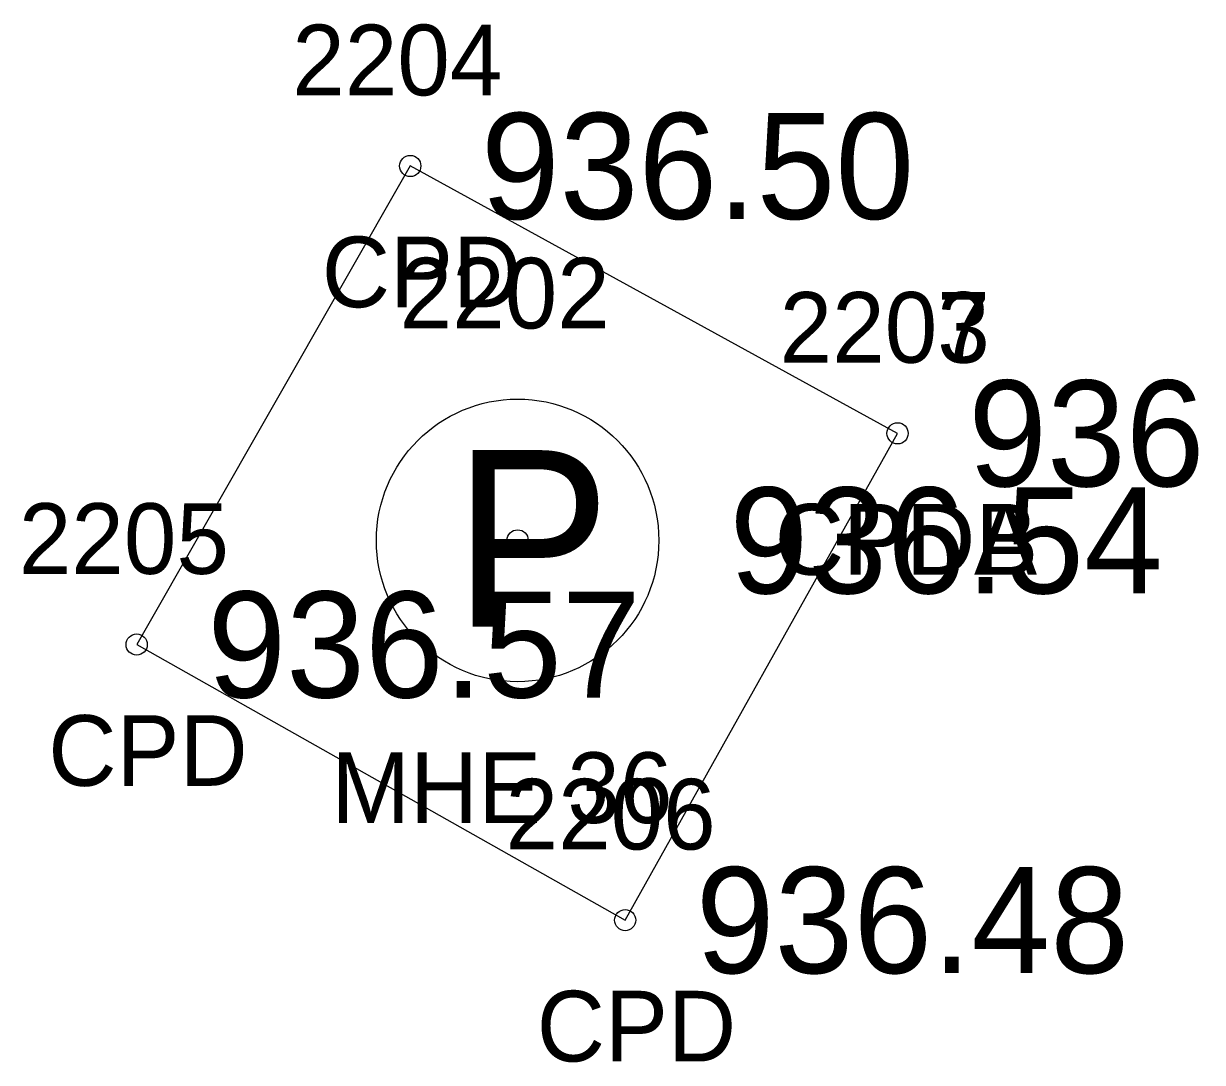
# Model space of a CAD drawing. Extents: x 1575382 to 1578175, y 1099175 to 1101955.
# Drawn here: x 1576621.02 to 1576637.71, y 1100066.18 to 1100080.88 of the extents above; entities that cross this region are included whole.
import ezdxf

# ---------------------------------------------------------------- set-up
doc = ezdxf.new("R2010")
doc.units = 0
for name, color, linetype in [('RD_EX_Conc', 7, 'Continuous'), ('RD_EX_Conc_txCode', 7, 'Continuous'), ('RD_EX_SU_Elec', 7, 'Continuous'), ('RD_EX_TX_Conc_ELEV', 7, 'Continuous'), ('RD_EX_TX_UT_ELEV', 7, 'Continuous'), ('RD_EX_UT_txCode', 7, 'Continuous'), ('RD_SMD_Locator', 7, 'Continuous')]:
    doc.layers.add(name, color=color, linetype=linetype)

msp = doc.modelspace()

# ---------------------------------------------------------------- linework, layer by layer
at = {"layer": 'RD_EX_Conc'}
msp.add_lwpolyline([(1576633.392, 1100075.079), (1576626.492, 1100078.864), (1576622.619, 1100072.09), (1576629.535, 1100068.189), (1576633.392, 1100075.079)], dxfattribs=at)
at = {"layer": 'RD_EX_SU_Elec'}
msp.add_circle((1576628.012, 1100073.564), 2, dxfattribs=at)
at = {"layer": 'RD_SMD_Locator'}
for centre in [(1576626.492, 1100078.864), (1576633.392, 1100075.079), (1576633.392, 1100075.079), (1576628.012, 1100073.564), (1576622.619, 1100072.09), (1576629.535, 1100068.189)]:
    msp.add_circle(centre, 0.15, dxfattribs=at)

# ---------------------------------------------------------------- texts
at = {"layer": 'RD_EX_Conc_txCode'}
for s, p in [('2204', (1576624.822, 1100079.864)), ('CPD', (1576625.24, 1100076.864)), ('2203', (1576631.723, 1100076.079)), ('2207', (1576631.723, 1100076.079)), ('2205', (1576620.95, 1100073.09)), ('CPDA', (1576631.652, 1100073.079)), ('CPDB', (1576631.668, 1100073.079)), ('CPD', (1576621.367, 1100070.09)), ('2206', (1576627.842, 1100069.189)), ('CPD', (1576628.283, 1100066.189))]:
    msp.add_text(s, height=1, dxfattribs=at).set_placement(p)
at = {"layer": 'RD_EX_SU_Elec'}
msp.add_text('P', height=2.5, dxfattribs=at).set_placement((1576627.1, 1100072.342))
at = {"layer": 'RD_EX_TX_Conc_ELEV'}
for s, p in [('936.50', (1576627.492, 1100078.114)), ('936.52', (1576634.392, 1100074.329)), ('936.52', (1576634.392, 1100074.329)), ('936.57', (1576623.619, 1100071.34)), ('936.48', (1576630.535, 1100067.439))]:
    msp.add_text(s, height=1.5, dxfattribs=at).set_placement(p)
at = {"layer": 'RD_EX_TX_UT_ELEV'}
msp.add_text('936.54', height=1.5, dxfattribs=at).set_placement((1576631.012, 1100072.814))
at = {"layer": 'RD_EX_UT_txCode'}
for s, p in [('2202', (1576626.342, 1100076.564)), ('MHE 36', (1576625.374, 1100069.564))]:
    msp.add_text(s, height=1, dxfattribs=at).set_placement(p)

doc.saveas('drawing.dxf')
